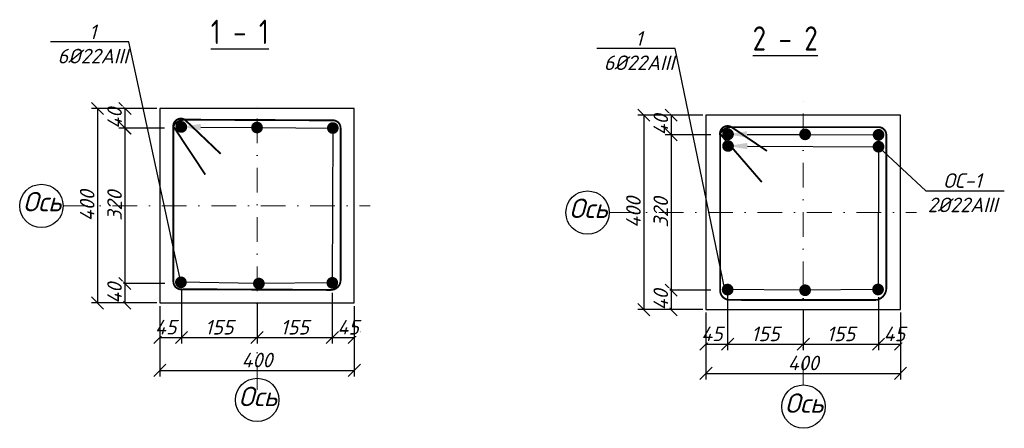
# Model space of a CAD drawing. Header units: millimetres. Extents: x -33345 to 4712671, y -3392 to 121473.
# Tile 614 of 656: x 3107057 to 3127304, y 57987 to 66397. Entities that reach past the tile are written whole.
import ezdxf
from ezdxf import colors
from ezdxf.entities.mleader import LeaderData, LeaderLine
from ezdxf.math import Vec2, Vec3

# ---------------------------------------------------------------- set-up
doc = ezdxf.new("R2010")
doc.units = ezdxf.units.MM
doc.linetypes.add('DASHDOTX2', pattern=[50.8, 25.4, -12.7, 0, -12.7])
doc.layers.add('_линия', color=7, linetype='Continuous')
doc.styles.add('#_text', font='CS_Gost2304.shx')
doc.styles.add('_text', font='isocpeui.ttf')
doc.styles.add('ISOCPEUR_1.00', font='isocpeui.ttf')
doc.styles.add('simplex 300', font='isocpeui.ttf', dxfattribs={"height": 300})
doc.styles.get("Standard").update_dxf_attribs({"font": 'arial.ttf'})
doc.dimstyles.new('М 100', dxfattribs={"dimscale": 100, "dimtxt": 3, "dimasz": 2.5, "dimexe": 1.25, "dimexo": 0.625, "dimtad": 1, "dimdec": 0, "dimtxsty": 'Standard', "dimblk": 'OBLIQUE', "dimcen": 2.5, "dimadec": 0, "dimazin": 0, "dimtfac": 1, "dimtdec": 0, "dimtmove": 0, "dimatfit": 3, "dimfxl": 1, "dimtfill": 1, "dimarcsym": 0})

# ---------------------------------------------------------------- blocks, each defined once
blk = doc.blocks.new('_Oblique')
at = {"color": 0, "linetype": 'ByBlock', "lineweight": -2}
blk.add_line((-0.5, -0.5), (0.5, 0.5), dxfattribs=at)
blk = doc.blocks.new('*D2289')
at = {"color": 0, "lineweight": -2, "ltscale": 100, "transparency": 16777216}
for p, q in [((3121615, 60779), (3121615, 59594)), ((3121170, 60367), (3121170, 59594)), ((3121170, 59719), (3121615, 59719))]:
    blk.add_line(p, q, dxfattribs=at)
at = {"layer": 'Defpoints', "color": 0, "ltscale": 100, "transparency": 16777216}
for p in [(3121615, 60842), (3121170, 60430), (3121615, 59719)]:
    blk.add_point(p, dxfattribs=at)
at = {"color": 0, "lineweight": -2, "ltscale": 100, "transparency": 16777216, "xscale": 250, "yscale": 250, "zscale": 250, "rotation": 180}
blk.add_blockref('_Oblique', (3121170, 59719), dxfattribs=at)
at = {"color": 0, "lineweight": -2, "ltscale": 100, "transparency": 16777216, "xscale": 250, "yscale": 250, "zscale": 250}
blk.add_blockref('_Oblique', (3121615, 59719), dxfattribs=at)
at = {"color": 0, "ltscale": 100, "transparency": 16777216, "insert": (3121292, 59932), "char_height": 300, "attachment_point": 5, "style": 'ISOCPEUR_1.00', "bg_fill": 3, "box_fill_scale": 1.1, "bg_fill_color": 256, "bg_fill_true_color": 13158600, "bg_fill_transparency": 0}
blk.add_mtext('45', dxfattribs=at)
blk = doc.blocks.new('*D2290')
at = {"color": 0, "lineweight": -2, "ltscale": 100, "transparency": 16777216}
for p, q in [((3121615, 60711), (3121615, 59593)), ((3123170, 60442), (3123170, 59593)), ((3121615, 59718), (3123170, 59718))]:
    blk.add_line(p, q, dxfattribs=at)
at = {"layer": 'Defpoints', "color": 0, "ltscale": 100, "transparency": 16777216}
for p in [(3121615, 60774), (3123170, 60504), (3123170, 59718)]:
    blk.add_point(p, dxfattribs=at)
at = {"color": 0, "lineweight": -2, "ltscale": 100, "transparency": 16777216, "xscale": 250, "yscale": 250, "zscale": 250, "rotation": 180}
blk.add_blockref('_Oblique', (3121615, 59718), dxfattribs=at)
at = {"color": 0, "lineweight": -2, "ltscale": 100, "transparency": 16777216, "xscale": 250, "yscale": 250, "zscale": 250}
blk.add_blockref('_Oblique', (3123170, 59718), dxfattribs=at)
at = {"color": 0, "ltscale": 100, "transparency": 16777216, "insert": (3122392, 59930), "char_height": 300, "attachment_point": 5, "style": 'ISOCPEUR_1.00', "bg_fill": 3, "box_fill_scale": 1.1, "bg_fill_color": 256, "bg_fill_true_color": 13158600, "bg_fill_transparency": 0}
blk.add_mtext('155', dxfattribs=at)
blk = doc.blocks.new('*D2291')
at = {"color": 0, "lineweight": -2, "ltscale": 100, "transparency": 16777216}
for p, q in [((3124718, 60687), (3124718, 59593)), ((3125170, 60367), (3125170, 59593)), ((3124718, 59718), (3125170, 59718))]:
    blk.add_line(p, q, dxfattribs=at)
at = {"layer": 'Defpoints', "color": 0, "ltscale": 100, "transparency": 16777216}
for p in [(3124718, 60749), (3125170, 60430)]:
    blk.add_point(p, dxfattribs=at)
at = {"color": 0, "lineweight": -2, "ltscale": 100, "transparency": 16777216, "xscale": 250, "yscale": 250, "zscale": 250, "rotation": 180}
blk.add_blockref('_Oblique', (3124718, 59718), dxfattribs=at)
at = {"color": 0, "lineweight": -2, "ltscale": 100, "transparency": 16777216, "xscale": 250, "yscale": 250, "zscale": 250}
blk.add_blockref('_Oblique', (3125170, 59718), dxfattribs=at)
at = {"color": 0, "ltscale": 100, "transparency": 16777216, "insert": (3125044, 59930), "char_height": 300, "attachment_point": 5, "style": 'ISOCPEUR_1.00', "bg_fill": 3, "box_fill_scale": 1.1, "bg_fill_color": 256, "bg_fill_true_color": 13158600, "bg_fill_transparency": 0}
blk.add_mtext('45', dxfattribs=at)
at = {"layer": 'Defpoints', "color": 0, "ltscale": 100, "transparency": 16777216}
blk.add_point((3125170, 59718), dxfattribs=at)
blk = doc.blocks.new('*D2292')
at = {"color": 0, "lineweight": -2, "ltscale": 100, "transparency": 16777216}
for p, q in [((3121170, 60367), (3121170, 58993)), ((3125170, 60367), (3125170, 58993)), ((3121170, 59118), (3125170, 59118))]:
    blk.add_line(p, q, dxfattribs=at)
at = {"layer": 'Defpoints', "color": 0, "ltscale": 100, "transparency": 16777216}
for p in [(3121170, 60430), (3125170, 60430), (3125170, 59118)]:
    blk.add_point(p, dxfattribs=at)
at = {"color": 0, "lineweight": -2, "ltscale": 100, "transparency": 16777216, "xscale": 250, "yscale": 250, "zscale": 250, "rotation": 180}
blk.add_blockref('_Oblique', (3121170, 59118), dxfattribs=at)
at = {"color": 0, "lineweight": -2, "ltscale": 100, "transparency": 16777216, "xscale": 250, "yscale": 250, "zscale": 250}
blk.add_blockref('_Oblique', (3125170, 59118), dxfattribs=at)
at = {"color": 0, "ltscale": 100, "transparency": 16777216, "insert": (3123170, 59331), "char_height": 300, "attachment_point": 5, "style": 'ISOCPEUR_1.00', "bg_fill": 3, "box_fill_scale": 1.1, "bg_fill_color": 256, "bg_fill_true_color": 13158600, "bg_fill_transparency": 0}
blk.add_mtext('400', dxfattribs=at)
blk = doc.blocks.new('*D2293')
at = {"color": 0, "lineweight": -2, "ltscale": 100, "transparency": 16777216}
for p, q in [((3121107, 64430), (3120329, 64430)), ((3120454, 64430), (3120454, 64030)), ((3121270, 64030), (3120329, 64030))]:
    blk.add_line(p, q, dxfattribs=at)
at = {"layer": 'Defpoints', "color": 0, "ltscale": 100, "transparency": 16777216}
for p in [(3121170, 64430), (3121332, 64030)]:
    blk.add_point(p, dxfattribs=at)
at = {"color": 0, "lineweight": -2, "ltscale": 100, "transparency": 16777216, "xscale": 250, "yscale": 250, "zscale": 250}
for p, rotation in [((3120454, 64430), 90), ((3120454, 64030), 270)]:
    blk.add_blockref('_Oblique', p, dxfattribs=dict(at, rotation=rotation))
at = {"color": 0, "ltscale": 100, "transparency": 16777216, "insert": (3120241, 64230), "char_height": 300, "attachment_point": 5, "rotation": 90, "style": 'ISOCPEUR_1.00', "bg_fill": 3, "box_fill_scale": 1.1, "bg_fill_color": 256, "bg_fill_true_color": 13158600, "bg_fill_transparency": 0}
blk.add_mtext('40', dxfattribs=at)
at = {"layer": 'Defpoints', "color": 0, "ltscale": 100, "transparency": 16777216}
blk.add_point((3120454, 64030), dxfattribs=at)
blk = doc.blocks.new('*D2294')
at = {"color": 0, "lineweight": -2, "ltscale": 100, "transparency": 16777216}
for p, q in [((3120754, 64030), (3120328, 64030)), ((3120453, 64030), (3120453, 60829)), ((3121272, 60829), (3120328, 60829))]:
    blk.add_line(p, q, dxfattribs=at)
at = {"layer": 'Defpoints', "color": 0, "ltscale": 100, "transparency": 16777216}
for p in [(3120816, 64030), (3120453, 60829), (3121334, 60829)]:
    blk.add_point(p, dxfattribs=at)
at = {"color": 0, "lineweight": -2, "ltscale": 100, "transparency": 16777216, "xscale": 250, "yscale": 250, "zscale": 250}
for p, rotation in [((3120453, 64030), 90), ((3120453, 60829), 270)]:
    blk.add_blockref('_Oblique', p, dxfattribs=dict(at, rotation=rotation))
at = {"color": 0, "ltscale": 100, "transparency": 16777216, "insert": (3120240, 62430), "char_height": 300, "attachment_point": 5, "rotation": 90, "style": 'ISOCPEUR_1.00', "bg_fill": 3, "box_fill_scale": 1.1, "bg_fill_color": 256, "bg_fill_true_color": 13158600, "bg_fill_transparency": 0}
blk.add_mtext('320', dxfattribs=at)
blk = doc.blocks.new('*D2295')
at = {"color": 0, "lineweight": -2, "ltscale": 100, "transparency": 16777216}
for p, q in [((3121272, 60829), (3120328, 60829)), ((3120453, 60829), (3120453, 60430)), ((3121107, 60430), (3120328, 60430))]:
    blk.add_line(p, q, dxfattribs=at)
at = {"layer": 'Defpoints', "color": 0, "ltscale": 100, "transparency": 16777216}
for p in [(3121334, 60829), (3121170, 60430)]:
    blk.add_point(p, dxfattribs=at)
at = {"color": 0, "lineweight": -2, "ltscale": 100, "transparency": 16777216, "xscale": 250, "yscale": 250, "zscale": 250}
for p, rotation in [((3120453, 60829), 90), ((3120453, 60430), 270)]:
    blk.add_blockref('_Oblique', p, dxfattribs=dict(at, rotation=rotation))
at = {"color": 0, "ltscale": 100, "transparency": 16777216, "insert": (3120240, 60629), "char_height": 300, "attachment_point": 5, "rotation": 90, "style": 'ISOCPEUR_1.00', "bg_fill": 3, "box_fill_scale": 1.1, "bg_fill_color": 256, "bg_fill_true_color": 13158600, "bg_fill_transparency": 0}
blk.add_mtext('40', dxfattribs=at)
at = {"layer": 'Defpoints', "color": 0, "ltscale": 100, "transparency": 16777216}
blk.add_point((3120453, 60430), dxfattribs=at)
blk = doc.blocks.new('*D2296')
at = {"color": 0, "lineweight": -2, "ltscale": 100, "transparency": 16777216}
for p, q in [((3121107, 64430), (3119765, 64430)), ((3119890, 64430), (3119890, 60430)), ((3121107, 60430), (3119765, 60430))]:
    blk.add_line(p, q, dxfattribs=at)
at = {"layer": 'Defpoints', "color": 0, "ltscale": 100, "transparency": 16777216}
for p in [(3121170, 64430), (3119890, 60430), (3121170, 60430)]:
    blk.add_point(p, dxfattribs=at)
at = {"color": 0, "lineweight": -2, "ltscale": 100, "transparency": 16777216, "xscale": 250, "yscale": 250, "zscale": 250}
for p, rotation in [((3119890, 64430), 90), ((3119890, 60430), 270)]:
    blk.add_blockref('_Oblique', p, dxfattribs=dict(at, rotation=rotation))
at = {"color": 0, "ltscale": 100, "transparency": 16777216, "insert": (3119678, 62430), "char_height": 300, "attachment_point": 5, "rotation": 90, "style": 'ISOCPEUR_1.00', "bg_fill": 3, "box_fill_scale": 1.1, "bg_fill_color": 256, "bg_fill_true_color": 13158600, "bg_fill_transparency": 0}
blk.add_mtext('400', dxfattribs=at)
blk = doc.blocks.new('*D2297')
at = {"color": 0, "lineweight": -2, "ltscale": 20, "transparency": 16777216}
for p, q in [((3123170, 60442), (3123170, 59593)), ((3124718, 60367), (3124718, 59593)), ((3123170, 59718), (3124718, 59718))]:
    blk.add_line(p, q, dxfattribs=at)
at = {"layer": 'Defpoints', "color": 0, "ltscale": 20, "transparency": 16777216}
for p in [(3123170, 60504), (3124718, 60430), (3124718, 59718)]:
    blk.add_point(p, dxfattribs=at)
at = {"color": 0, "lineweight": -2, "ltscale": 20, "transparency": 16777216, "xscale": 250, "yscale": 250, "zscale": 250, "rotation": 180}
blk.add_blockref('_Oblique', (3123170, 59718), dxfattribs=at)
at = {"color": 0, "lineweight": -2, "ltscale": 20, "transparency": 16777216, "xscale": 250, "yscale": 250, "zscale": 250}
blk.add_blockref('_Oblique', (3124718, 59718), dxfattribs=at)
at = {"color": 0, "ltscale": 20, "transparency": 16777216, "insert": (3123944, 59930), "char_height": 300, "attachment_point": 5, "style": 'ISOCPEUR_1.00', "bg_fill": 3, "box_fill_scale": 1.1, "bg_fill_color": 256, "bg_fill_true_color": 13158600, "bg_fill_transparency": 0}
blk.add_mtext('155', dxfattribs=at)
blk = doc.blocks.new('*D2298')
at = {"color": 0, "lineweight": -2, "ltscale": 100, "transparency": 16777216}
for p, q in [((3110383, 60866), (3110383, 59731)), ((3109937, 60504), (3109937, 59731)), ((3109937, 59856), (3110383, 59856))]:
    blk.add_line(p, q, dxfattribs=at)
at = {"layer": 'Defpoints', "color": 0, "ltscale": 100, "transparency": 16777216}
for p in [(3110383, 60929), (3109937, 60567), (3110383, 59856)]:
    blk.add_point(p, dxfattribs=at)
at = {"color": 0, "lineweight": -2, "ltscale": 100, "transparency": 16777216, "xscale": 250, "yscale": 250, "zscale": 250, "rotation": 180}
blk.add_blockref('_Oblique', (3109937, 59856), dxfattribs=at)
at = {"color": 0, "lineweight": -2, "ltscale": 100, "transparency": 16777216, "xscale": 250, "yscale": 250, "zscale": 250}
blk.add_blockref('_Oblique', (3110383, 59856), dxfattribs=at)
at = {"color": 0, "ltscale": 100, "transparency": 16777216, "insert": (3110060, 60069), "char_height": 300, "attachment_point": 5, "style": 'ISOCPEUR_1.00', "bg_fill": 3, "box_fill_scale": 1.1, "bg_fill_color": 256, "bg_fill_true_color": 13158600, "bg_fill_transparency": 0}
blk.add_mtext('45', dxfattribs=at)
blk = doc.blocks.new('*D2299')
at = {"color": 0, "lineweight": -2, "ltscale": 100, "transparency": 16777216}
for p, q in [((3110383, 60798), (3110383, 59730)), ((3111937, 60579), (3111937, 59730)), ((3110383, 59855), (3111937, 59855))]:
    blk.add_line(p, q, dxfattribs=at)
at = {"layer": 'Defpoints', "color": 0, "ltscale": 100, "transparency": 16777216}
for p in [(3110383, 60861), (3111937, 60641), (3111937, 59855)]:
    blk.add_point(p, dxfattribs=at)
at = {"color": 0, "lineweight": -2, "ltscale": 100, "transparency": 16777216, "xscale": 250, "yscale": 250, "zscale": 250, "rotation": 180}
blk.add_blockref('_Oblique', (3110383, 59855), dxfattribs=at)
at = {"color": 0, "lineweight": -2, "ltscale": 100, "transparency": 16777216, "xscale": 250, "yscale": 250, "zscale": 250}
blk.add_blockref('_Oblique', (3111937, 59855), dxfattribs=at)
at = {"color": 0, "ltscale": 100, "transparency": 16777216, "insert": (3111160, 60067), "char_height": 300, "attachment_point": 5, "style": 'ISOCPEUR_1.00', "bg_fill": 3, "box_fill_scale": 1.1, "bg_fill_color": 256, "bg_fill_true_color": 13158600, "bg_fill_transparency": 0}
blk.add_mtext('155', dxfattribs=at)
blk = doc.blocks.new('*D2300')
at = {"color": 0, "lineweight": -2, "ltscale": 100, "transparency": 16777216}
for p, q in [((3113486, 60774), (3113486, 59730)), ((3113937, 60504), (3113937, 59730)), ((3113486, 59855), (3113937, 59855))]:
    blk.add_line(p, q, dxfattribs=at)
at = {"layer": 'Defpoints', "color": 0, "ltscale": 100, "transparency": 16777216}
for p in [(3113486, 60836), (3113937, 60567)]:
    blk.add_point(p, dxfattribs=at)
at = {"color": 0, "lineweight": -2, "ltscale": 100, "transparency": 16777216, "xscale": 250, "yscale": 250, "zscale": 250, "rotation": 180}
blk.add_blockref('_Oblique', (3113486, 59855), dxfattribs=at)
at = {"color": 0, "lineweight": -2, "ltscale": 100, "transparency": 16777216, "xscale": 250, "yscale": 250, "zscale": 250}
blk.add_blockref('_Oblique', (3113937, 59855), dxfattribs=at)
at = {"color": 0, "ltscale": 100, "transparency": 16777216, "insert": (3113812, 60067), "char_height": 300, "attachment_point": 5, "style": 'ISOCPEUR_1.00', "bg_fill": 3, "box_fill_scale": 1.1, "bg_fill_color": 256, "bg_fill_true_color": 13158600, "bg_fill_transparency": 0}
blk.add_mtext('45', dxfattribs=at)
at = {"layer": 'Defpoints', "color": 0, "ltscale": 100, "transparency": 16777216}
blk.add_point((3113937, 59855), dxfattribs=at)
blk = doc.blocks.new('*D2301')
at = {"color": 0, "lineweight": -2, "ltscale": 100, "transparency": 16777216}
for p, q in [((3109937, 60504), (3109937, 59055)), ((3113937, 60504), (3113937, 59055)), ((3109937, 59180), (3113937, 59180))]:
    blk.add_line(p, q, dxfattribs=at)
at = {"layer": 'Defpoints', "color": 0, "ltscale": 100, "transparency": 16777216}
for p in [(3109937, 60567), (3113937, 60567), (3113937, 59180)]:
    blk.add_point(p, dxfattribs=at)
at = {"color": 0, "lineweight": -2, "ltscale": 100, "transparency": 16777216, "xscale": 250, "yscale": 250, "zscale": 250, "rotation": 180}
blk.add_blockref('_Oblique', (3109937, 59180), dxfattribs=at)
at = {"color": 0, "lineweight": -2, "ltscale": 100, "transparency": 16777216, "xscale": 250, "yscale": 250, "zscale": 250}
blk.add_blockref('_Oblique', (3113937, 59180), dxfattribs=at)
at = {"color": 0, "ltscale": 100, "transparency": 16777216, "insert": (3111937, 59392), "char_height": 300, "attachment_point": 5, "style": 'ISOCPEUR_1.00', "bg_fill": 3, "box_fill_scale": 1.1, "bg_fill_color": 256, "bg_fill_true_color": 13158600, "bg_fill_transparency": 0}
blk.add_mtext('400', dxfattribs=at)
blk = doc.blocks.new('*D2302')
at = {"color": 0, "lineweight": -2, "ltscale": 100, "transparency": 16777216}
for p, q in [((3109875, 64567), (3109096, 64567)), ((3109221, 64567), (3109221, 64167)), ((3110037, 64167), (3109096, 64167))]:
    blk.add_line(p, q, dxfattribs=at)
at = {"layer": 'Defpoints', "color": 0, "ltscale": 100, "transparency": 16777216}
for p in [(3109937, 64567), (3110100, 64167)]:
    blk.add_point(p, dxfattribs=at)
at = {"color": 0, "lineweight": -2, "ltscale": 100, "transparency": 16777216, "xscale": 250, "yscale": 250, "zscale": 250}
for p, rotation in [((3109221, 64567), 90), ((3109221, 64167), 270)]:
    blk.add_blockref('_Oblique', p, dxfattribs=dict(at, rotation=rotation))
at = {"color": 0, "ltscale": 100, "transparency": 16777216, "insert": (3109009, 64367), "char_height": 300, "attachment_point": 5, "rotation": 90, "style": 'ISOCPEUR_1.00', "bg_fill": 3, "box_fill_scale": 1.1, "bg_fill_color": 256, "bg_fill_true_color": 13158600, "bg_fill_transparency": 0}
blk.add_mtext('40', dxfattribs=at)
at = {"layer": 'Defpoints', "color": 0, "ltscale": 100, "transparency": 16777216}
blk.add_point((3109221, 64167), dxfattribs=at)
blk = doc.blocks.new('*D2303')
at = {"color": 0, "lineweight": -2, "ltscale": 100, "transparency": 16777216}
for p, q in [((3109521, 64167), (3109095, 64167)), ((3109220, 64167), (3109220, 60966)), ((3110039, 60966), (3109095, 60966))]:
    blk.add_line(p, q, dxfattribs=at)
at = {"layer": 'Defpoints', "color": 0, "ltscale": 100, "transparency": 16777216}
for p in [(3109584, 64167), (3109220, 60966), (3110102, 60966)]:
    blk.add_point(p, dxfattribs=at)
at = {"color": 0, "lineweight": -2, "ltscale": 100, "transparency": 16777216, "xscale": 250, "yscale": 250, "zscale": 250}
for p, rotation in [((3109220, 64167), 90), ((3109220, 60966), 270)]:
    blk.add_blockref('_Oblique', p, dxfattribs=dict(at, rotation=rotation))
at = {"color": 0, "ltscale": 100, "transparency": 16777216, "insert": (3109008, 62567), "char_height": 300, "attachment_point": 5, "rotation": 90, "style": 'ISOCPEUR_1.00', "bg_fill": 3, "box_fill_scale": 1.1, "bg_fill_color": 256, "bg_fill_true_color": 13158600, "bg_fill_transparency": 0}
blk.add_mtext('320', dxfattribs=at)
blk = doc.blocks.new('*D2304')
at = {"color": 0, "lineweight": -2, "ltscale": 100, "transparency": 16777216}
for p, q in [((3110039, 60966), (3109095, 60966)), ((3109220, 60966), (3109220, 60567)), ((3109875, 60567), (3109095, 60567))]:
    blk.add_line(p, q, dxfattribs=at)
at = {"layer": 'Defpoints', "color": 0, "ltscale": 100, "transparency": 16777216}
for p in [(3110102, 60966), (3109937, 60567)]:
    blk.add_point(p, dxfattribs=at)
at = {"color": 0, "lineweight": -2, "ltscale": 100, "transparency": 16777216, "xscale": 250, "yscale": 250, "zscale": 250}
for p, rotation in [((3109220, 60966), 90), ((3109220, 60567), 270)]:
    blk.add_blockref('_Oblique', p, dxfattribs=dict(at, rotation=rotation))
at = {"color": 0, "ltscale": 100, "transparency": 16777216, "insert": (3109008, 60766), "char_height": 300, "attachment_point": 5, "rotation": 90, "style": 'ISOCPEUR_1.00', "bg_fill": 3, "box_fill_scale": 1.1, "bg_fill_color": 256, "bg_fill_true_color": 13158600, "bg_fill_transparency": 0}
blk.add_mtext('40', dxfattribs=at)
at = {"layer": 'Defpoints', "color": 0, "ltscale": 100, "transparency": 16777216}
blk.add_point((3109220, 60567), dxfattribs=at)
blk = doc.blocks.new('*D2305')
at = {"color": 0, "lineweight": -2, "ltscale": 100, "transparency": 16777216}
for p, q in [((3109875, 64567), (3108533, 64567)), ((3108658, 64567), (3108658, 60567)), ((3109875, 60567), (3108533, 60567))]:
    blk.add_line(p, q, dxfattribs=at)
at = {"layer": 'Defpoints', "color": 0, "ltscale": 100, "transparency": 16777216}
for p in [(3109937, 64567), (3108658, 60567), (3109937, 60567)]:
    blk.add_point(p, dxfattribs=at)
at = {"color": 0, "lineweight": -2, "ltscale": 100, "transparency": 16777216, "xscale": 250, "yscale": 250, "zscale": 250}
for p, rotation in [((3108658, 64567), 90), ((3108658, 60567), 270)]:
    blk.add_blockref('_Oblique', p, dxfattribs=dict(at, rotation=rotation))
at = {"color": 0, "ltscale": 100, "transparency": 16777216, "insert": (3108445, 62567), "char_height": 300, "attachment_point": 5, "rotation": 90, "style": 'ISOCPEUR_1.00', "bg_fill": 3, "box_fill_scale": 1.1, "bg_fill_color": 256, "bg_fill_true_color": 13158600, "bg_fill_transparency": 0}
blk.add_mtext('400', dxfattribs=at)
blk = doc.blocks.new('*D2306')
at = {"color": 0, "lineweight": -2, "ltscale": 20, "transparency": 16777216}
for p, q in [((3111937, 60579), (3111937, 59730)), ((3113486, 60504), (3113486, 59730)), ((3111937, 59855), (3113486, 59855))]:
    blk.add_line(p, q, dxfattribs=at)
at = {"layer": 'Defpoints', "color": 0, "ltscale": 20, "transparency": 16777216}
for p in [(3111937, 60641), (3113486, 60567), (3113486, 59855)]:
    blk.add_point(p, dxfattribs=at)
at = {"color": 0, "lineweight": -2, "ltscale": 20, "transparency": 16777216, "xscale": 250, "yscale": 250, "zscale": 250, "rotation": 180}
blk.add_blockref('_Oblique', (3111937, 59855), dxfattribs=at)
at = {"color": 0, "lineweight": -2, "ltscale": 20, "transparency": 16777216, "xscale": 250, "yscale": 250, "zscale": 250}
blk.add_blockref('_Oblique', (3113486, 59855), dxfattribs=at)
at = {"color": 0, "ltscale": 20, "transparency": 16777216, "insert": (3112712, 60067), "char_height": 300, "attachment_point": 5, "style": 'ISOCPEUR_1.00', "bg_fill": 3, "box_fill_scale": 1.1, "bg_fill_color": 256, "bg_fill_true_color": 13158600, "bg_fill_transparency": 0}
blk.add_mtext('155', dxfattribs=at)

msp = doc.modelspace()

# ---------------------------------------------------------------- linework, layer by layer
at = {"ltscale": 100}
for points in [[(3109937.245, 60566.548), (3113937.245, 60566.548), (3113937.245, 64566.548), (3109937.245, 64566.548)], [(3121169.714, 60429.501), (3125169.714, 60429.501), (3125169.714, 64429.501), (3121169.714, 64429.501)]]:
    msp.add_lwpolyline(points, close=True, dxfattribs=at)
at = {"ltscale": 100, "const_width": 38.06}
for points in [[(3111190.459, 63634.925), (3110453.328, 64338.335, 0.649720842), (3110217.998, 64173.281), (3110217.998, 61005.292, 0.467323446), (3110405.688, 60848.335), (3113454.283, 60834.81, 0.427871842), (3113655.641, 61045.736), (3113655.641, 64166.734, 0.44983918), (3113477.345, 64324.81), (3110453.328, 64338.335, 0.263368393), (3110215.072, 64203.482), (3110874.051, 63207.86)], [(3122422.929, 63694.386), (3121695.575, 64185.445, 0.649720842), (3121460.245, 64020.392), (3121460.245, 60836.459, 0.409247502), (3121647.935, 60629.501), (3124676.148, 60628.328, 0.378566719), (3124877.507, 60889.254), (3124877.507, 64026.196, 0.44983918), (3124699.21, 64184.271), (3121695.575, 64185.445, 0.263368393), (3121457.319, 64050.592), (3122316.298, 63054.97)]]:
    msp.add_lwpolyline(points, format="xyb", dxfattribs=at)
at = {"color": 5, "ltscale": 100, "const_width": 120.318}
for points in [[(3110328.543, 64159.351, 1.108539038), (3110425.268, 64229.836, 0.902088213), (3110328.543, 64159.351, 0.575163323)], [(3111885.244, 64147, 1.108539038), (3111981.969, 64217.485, 0.902088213), (3111885.244, 64147, 0.575163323)], [(3113444.419, 64136.484, 1.108539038), (3113541.144, 64206.969, 0.902088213), (3113444.419, 64136.484, 0.575163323)], [(3121570.79, 64006.461, 1.108539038), (3121667.515, 64076.946, 0.902088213), (3121570.79, 64006.461, 0.575163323)], [(3123156.214, 64006.461, 1.108539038), (3123252.938, 64076.946, 0.902088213), (3123156.214, 64006.461, 0.575163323)], [(3124666.284, 63995.945, 1.108539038), (3124763.009, 64066.43, 0.902088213), (3124666.284, 63995.945, 0.575163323)], [(3110320.805, 60960.86, 1.108539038), (3110417.53, 61031.345, 0.902088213), (3110320.805, 60960.86, 0.575163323)], [(3113433.815, 60950.882, 1.108539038), (3113530.539, 61021.367, 0.902088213), (3113433.815, 60950.882, 0.575163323)], [(3121563.053, 60811.463, 1.108539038), (3121659.777, 60881.948, 0.902088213), (3121563.053, 60811.463, 0.575163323)], [(3124655.68, 60813.836, 1.108539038), (3124752.405, 60884.321, 0.902088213), (3124655.68, 60813.836, 0.575163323)]]:
    msp.add_lwpolyline(points, format="xyb", dxfattribs=at)
at = {"color": 242, "ltscale": 100, "true_color": 0xcd2027, "const_width": 120.318}
for points in [[(3121570.79, 63767.381, 1.108539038), (3121667.515, 63837.866, 0.902088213), (3121570.79, 63767.381, 0.575163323)], [(3124666.284, 63751.888, 1.108539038), (3124763.009, 63822.374, 0.902088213), (3124666.284, 63751.888, 0.575163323)]]:
    msp.add_lwpolyline(points, format="xyb", dxfattribs=at)
at = {"ltscale": 100}
for centre in [(3107503.254, 62562.578), (3118735.724, 62425.532), (3123173.684, 58433.014)]:
    msp.add_circle(centre, 446.349, dxfattribs=at)

# ---------------------------------------------------------------- texts
at = {"char_height": 400, "width": 389.36983, "attachment_point": 1, "style": '_text'}
for insert in [(3107124.352, 62850.803), (3118356.822, 62713.757), (3111558.517, 58842.095), (3122790.987, 58705.048)]:
    msp.add_mtext('Ось', dxfattribs=dict(at, insert=insert))
at = {"layer": '_линия', "color": 18, "true_color": 0x000000, "char_height": 500, "attachment_point": 1, "style": '#_text'}
for s, insert, width in [('{\\L1 - 1}', (3110987.409, 66396.509), 2195.27184), ('{\\L2 - 2}', (3122129.879, 66259.463), 3740.04605)]:
    msp.add_mtext(s, dxfattribs=dict(at, insert=insert, width=width))

# ---------------------------------------------------------------- leaders
at = {"lineweight": 25}
ml = msp.add_multileader_mtext('Standard', dxfattribs=at)
ml.set_content('ОС-1\\P2%%C22AIII', color=256, style='simplex 300')
ml.set_leader_properties()
ml.build(insert=Vec2(0, 0))
ml.multileader.update_dxf_attribs({"has_dogleg": 0, "text_left_attachment_type": 6, "text_right_attachment_type": 6, "dogleg_length": 0.36, "arrow_head_size": 400})
ctx = ml.context
ctx.base_point, ctx.char_height, ctx.arrow_head_size, ctx.plane_origin = Vec3(3125692.747, 62874.91), 300, 400, Vec3(3122318.819, 64662.709)
ctx.left_attachment, ctx.right_attachment, ctx.text_align_type = 6, 6, 1
notes = []
notes.append((ctx, [(0, (1, 1, 0), (3125692.387, 62874.91), (1, 0), 0.36, [(1, [(3121622.79, 63797.632), (3124718.285, 63782.139)], 0, [])])]))
ctx.mtext.insert, ctx.mtext.alignment, ctx.mtext.flow_direction = Vec3(3126444.747, 63234.91), 2, 5
for ctx, leaders in notes:
    for number, flags, end, landing, length, lines in leaders:
        leader = LeaderData()
        leader.index, (leader.has_last_leader_line, leader.has_dogleg_vector, leader.attachment_direction) = number, flags
        leader.last_leader_point, leader.dogleg_vector, leader.dogleg_length = Vec3(end), Vec3(landing), length
        for number, points, colour, breaks in lines:
            line = LeaderLine()
            line.index, line.vertices, line.color, line.breaks = number, Vec3.list(points), colors.encode_raw_color(colour), breaks
            leader.lines.append(line)
        ctx.leaders.append(leader)

# ---------------------------------------------------------------- next in the draw order: dimensions: what is measured, and where the dimension line sits
at = {"ltscale": 100}
for base, p1, p2, picture, middle in [((3109221.412, 64166.734), (3109937.245, 64566.548), (3110099.79, 64166.734), '*D2302', (3109221.412, 64366.641)), ((3120453.882, 64029.688), (3121169.714, 64429.501), (3121332.26, 64029.688), '*D2293', (3120453.882, 64229.595))]:
    dim = msp.add_linear_dim(base=base, p1=p1, p2=p2, angle=270, dimstyle='М 100', override={"dimlfac": 0.1, "dimtxsty": 'ISOCPEUR_1.00', "dimfxl": 100, "dimarcsym": 1}, dxfattribs=at)
    dim.commit()
    dim.dimension.update_dxf_attribs({"geometry": picture, "text_midpoint": middle, "dimtype": 160})
for base, p1, p2, picture, middle in [((3110382.583, 59856.117), (3109937.245, 60566.548), (3110382.583, 60928.759), '*D2298', (3110059.914, 59856.117)), ((3113937.245, 59854.943), (3113485.815, 60836.475), (3113937.245, 60566.548), '*D2300', (3113811.53, 59854.943)), ((3121615.053, 59719.071), (3121169.714, 60429.501), (3121615.053, 60841.713), '*D2289', (3121292.384, 59719.071)), ((3125169.714, 59717.897), (3124718.285, 60749.429), (3125169.714, 60429.501), '*D2291', (3125044, 59717.897))]:
    dim = msp.add_linear_dim(base=base, p1=p1, p2=p2, dimstyle='М 100', override={"dimlfac": 0.1, "dimtxsty": 'ISOCPEUR_1.00', "dimfxl": 100, "dimarcsym": 1}, dxfattribs=at)
    dim.commit()
    dim.dimension.update_dxf_attribs({"geometry": picture, "text_midpoint": middle, "dimtype": 160})

# ---------------------------------------------------------------- next in the draw order: dimensions: what is measured, and where the dimension line sits
for base, p1, p2, picture, middle in [((3109220.239, 60966.408), (3109583.574, 64166.734), (3110101.83, 60966.408), '*D2303', (3109007.739, 62566.571)), ((3120452.709, 60829.362), (3120816.044, 64029.688), (3121334.299, 60829.362), '*D2294', (3120240.209, 62429.525))]:
    dim = msp.add_linear_dim(base=base, p1=p1, p2=p2, angle=270, dimstyle='М 100', override={"dimlfac": 0.1, "dimtxsty": 'ISOCPEUR_1.00', "dimfxl": 100, "dimarcsym": 1}, dxfattribs=at)
    dim.commit()
    dim.dimension.update_dxf_attribs({"geometry": picture, "text_midpoint": middle})
for base, p1, p2, picture, middle in [((3111937.245, 59854.943), (3110382.583, 60860.628), (3111937.245, 60641.376), '*D2299', (3111159.914, 60067.443)), ((3123169.714, 59717.897), (3121615.053, 60773.582), (3123169.714, 60504.33), '*D2290', (3122392.384, 59930.397))]:
    dim = msp.add_linear_dim(base=base, p1=p1, p2=p2, dimstyle='М 100', override={"dimlfac": 0.1, "dimtxsty": 'ISOCPEUR_1.00', "dimfxl": 100, "dimarcsym": 1}, dxfattribs=at)
    dim.commit()
    dim.dimension.update_dxf_attribs({"geometry": picture, "text_midpoint": middle})

# ---------------------------------------------------------------- next in the draw order: linework, layer by layer
at = {"color": 5, "ltscale": 100, "const_width": 120.318}
for points in [[(3111923.744, 60934.944, 1.108539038), (3112020.469, 61005.429, 0.902088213), (3111923.744, 60934.944, 0.575163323)], [(3123156.214, 60797.897, 1.108539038), (3123252.938, 60868.383, 0.902088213), (3123156.214, 60797.897, 0.575163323)]]:
    msp.add_lwpolyline(points, format="xyb", dxfattribs=at)

# ---------------------------------------------------------------- next in the draw order: dimensions: what is measured, and where the dimension line sits
at = {"ltscale": 100}
for base, p1, p2, picture, middle in [((3113937.245, 59179.672), (3109937.245, 60566.548), (3113937.245, 60566.548), '*D2301', (3111937.245, 59392.172)), ((3125169.714, 59118.183), (3121169.714, 60429.501), (3125169.714, 60429.501), '*D2292', (3123169.714, 59330.683))]:
    dim = msp.add_linear_dim(base=base, p1=p1, p2=p2, dimstyle='М 100', override={"dimlfac": 0.1, "dimtxsty": 'ISOCPEUR_1.00', "dimfxl": 100, "dimarcsym": 1}, dxfattribs=at)
    dim.commit()
    dim.dimension.update_dxf_attribs({"geometry": picture, "text_midpoint": middle})

# ---------------------------------------------------------------- next in the draw order: linework, layer by layer
at = {"linetype": 'DASHDOTX2', "lineweight": 5, "ltscale": 20}
for p, q in [((3111937.245, 58775.827), (3111937.245, 64653.723)), ((3123169.714, 58879.345), (3123169.714, 64757.241))]:
    msp.add_line(p, q, dxfattribs=at)
at = {"ltscale": 100}
msp.add_circle((3111941.214, 58570.06), 446.349, dxfattribs=at)

# ---------------------------------------------------------------- next in the draw order: dimensions: what is measured, and where the dimension line sits
for base, p1, p2, picture, middle in [((3109220.239, 60566.548), (3110101.83, 60966.408), (3109937.245, 60566.548), '*D2304', (3109220.239, 60766.478)), ((3120452.709, 60429.501), (3121334.299, 60829.362), (3121169.714, 60429.501), '*D2295', (3120452.709, 60629.432))]:
    dim = msp.add_linear_dim(base=base, p1=p1, p2=p2, angle=270, dimstyle='М 100', override={"dimlfac": 0.1, "dimtxsty": 'ISOCPEUR_1.00', "dimfxl": 100, "dimarcsym": 1}, dxfattribs=at)
    dim.commit()
    dim.dimension.update_dxf_attribs({"geometry": picture, "text_midpoint": middle, "dimtype": 160})

# ---------------------------------------------------------------- next in the draw order: dimensions: what is measured, and where the dimension line sits
for base, p1, p2, picture, middle in [((3108657.969, 60566.548), (3109937.245, 64566.548), (3109937.245, 60566.548), '*D2305', (3108445.469, 62566.548)), ((3119890.439, 60429.501), (3121169.714, 64429.501), (3121169.714, 60429.501), '*D2296', (3119677.939, 62429.501))]:
    dim = msp.add_linear_dim(base=base, p1=p1, p2=p2, angle=270, dimstyle='М 100', override={"dimlfac": 0.1, "dimtxsty": 'ISOCPEUR_1.00', "dimfxl": 100, "dimarcsym": 1}, dxfattribs=at)
    dim.commit()
    dim.dimension.update_dxf_attribs({"geometry": picture, "text_midpoint": middle})
at = {"ltscale": 20}
for base, p1, p2, picture, middle in [((3113485.815, 59854.943), (3111937.245, 60641.376), (3113485.815, 60566.548), '*D2306', (3112711.53, 60067.443)), ((3124718.285, 59717.897), (3123169.714, 60504.33), (3124718.285, 60429.501), '*D2297', (3123944, 59930.397))]:
    dim = msp.add_linear_dim(base=base, p1=p1, p2=p2, dimstyle='М 100', override={"dimlfac": 0.1, "dimtxsty": 'ISOCPEUR_1.00', "dimtmove": 1, "dimfxl": 100, "dimarcsym": 1}, dxfattribs=at)
    dim.commit()
    dim.dimension.update_dxf_attribs({"geometry": picture, "text_midpoint": middle})

# ---------------------------------------------------------------- next in the draw order: linework, layer by layer
at = {"linetype": 'DASHDOTX2', "lineweight": 5, "ltscale": 20}
for p, q in [((3107949.586, 62566.548), (3114264.984, 62566.548)), ((3119182.056, 62429.501), (3125497.454, 62429.501))]:
    msp.add_line(p, q, dxfattribs=at)

# ---------------------------------------------------------------- next in the draw order: leaders
at = {"lineweight": 25}
ml = msp.add_multileader_mtext('Standard', dxfattribs=at)
ml.set_content('1\\P6%%C22AIII', color=256, style='simplex 300')
ml.set_leader_properties()
ml.build(insert=Vec2(0, 0))
ml.multileader.update_dxf_attribs({"has_dogleg": 0, "text_left_attachment_type": 6, "text_right_attachment_type": 6, "dogleg_length": 0.36, "arrow_head_size": 400})
ctx = ml.context
ctx.base_point, ctx.char_height, ctx.arrow_head_size, ctx.plane_origin = Vec3(3107813.808, 65937.15), 300, 400, Vec3(3110208.886, 64793.688)
ctx.left_attachment, ctx.right_attachment, ctx.text_align_type = 6, 6, 1
notes = []
notes.append((ctx, [(1, (1, 1, 0), (3109304.304, 65937.15), (-1, 0), 0.36, [(5, [(3110380.543, 64189.601), (3111975.744, 64177.25), (3113496.419, 64166.734), (3113485.83, 60981.125), (3111937.232, 60965.194), (3110372.806, 60991.11)], 0, [])])]))
ctx.mtext.insert, ctx.mtext.alignment, ctx.mtext.flow_direction = Vec3(3108558.876, 66297.15), 2, 5
ml = msp.add_multileader_mtext('Standard', dxfattribs=at)
ml.set_content('1\\P6%%C22AIII', color=256, style='simplex 300')
ml.set_leader_properties()
ml.build(insert=Vec2(0, 0))
ml.multileader.update_dxf_attribs({"has_dogleg": 0, "text_left_attachment_type": 6, "text_right_attachment_type": 6, "dogleg_length": 0.36, "arrow_head_size": 400})
ctx = ml.context
ctx.base_point, ctx.char_height, ctx.arrow_head_size, ctx.plane_origin = Vec3(3119046.278, 65800.104), 300, 400, Vec3(3121441.356, 64656.642)
ctx.left_attachment, ctx.right_attachment, ctx.text_align_type = 6, 6, 1
notes.append((ctx, [(1, (1, 1, 0), (3120536.774, 65800.104), (-1, 0), 0.36, [(5, [(3121615.053, 64036.712), (3123169.702, 64036.712), (3124718.297, 64026.189), (3124707.695, 60844.079), (3123169.702, 60828.148), (3121554.894, 60841.713)], 0, [])])]))
ctx.mtext.insert, ctx.mtext.alignment, ctx.mtext.flow_direction = Vec3(3119791.346, 66160.104), 2, 5
for ctx, leaders in notes:
    for number, flags, end, landing, length, lines in leaders:
        leader = LeaderData()
        leader.index, (leader.has_last_leader_line, leader.has_dogleg_vector, leader.attachment_direction) = number, flags
        leader.last_leader_point, leader.dogleg_vector, leader.dogleg_length = Vec3(end), Vec3(landing), length
        for number, points, colour, breaks in lines:
            line = LeaderLine()
            line.index, line.vertices, line.color, line.breaks = number, Vec3.list(points), colors.encode_raw_color(colour), breaks
            leader.lines.append(line)
        ctx.leaders.append(leader)

doc.saveas('drawing.dxf')
